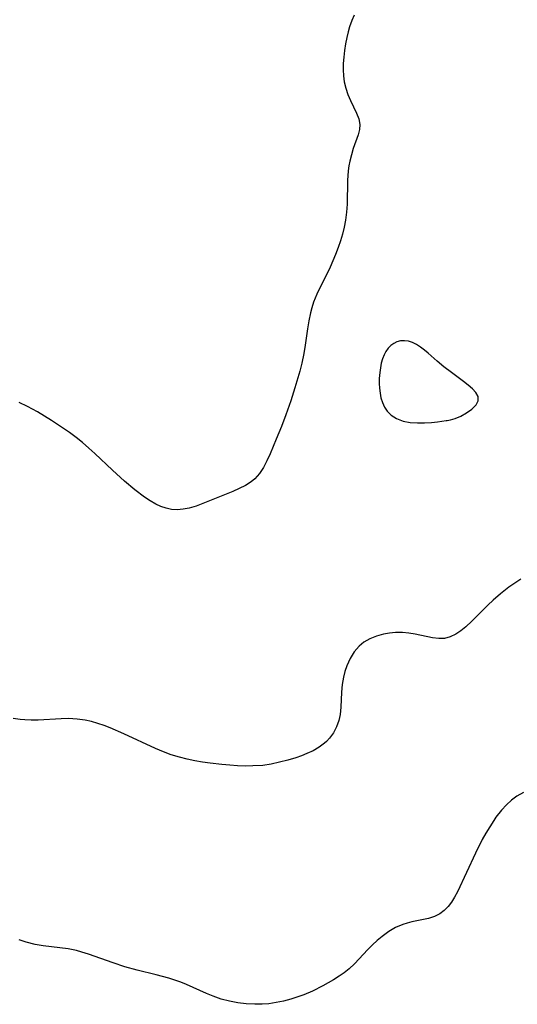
# Model space of a CAD drawing. Header units: metres. Extents: x 1073367 to 1082519, y 1569854 to 1574957.
# Tile 284 of 656: x 1076426 to 1076534, y 1572602 to 1572816. Entities that reach past the tile are written whole.
import ezdxf

# ---------------------------------------------------------------- set-up
doc = ezdxf.new("R2010")
doc.units = ezdxf.units.M
doc.layers.add('CGG_CurvaNivelLidar_v1', color=253, linetype='Continuous', lineweight=30)

msp = doc.modelspace()

# ---------------------------------------------------------------- linework, layer by layer
at = {"layer": 'CGG_CurvaNivelLidar_v1'}
for p, q in [((1076498.5663, 1572817.123, 68.5), (1076498.009, 1572815.9068, 68.5)), ((1076497.5517, 1572814.5902, 68.5), (1076497.2514, 1572813.4964, 68.5)), ((1076498.009, 1572815.9068, 68.5), (1076497.5517, 1572814.5902, 68.5)), ((1076496.9647, 1572812.2764, 68.5), (1076496.6864, 1572810.8718, 68.5)), ((1076497.2514, 1572813.4964, 68.5), (1076496.9647, 1572812.2764, 68.5)), ((1076496.6864, 1572810.8718, 68.5), (1076496.4573, 1572809.4449, 68.5)), ((1076496.2825, 1572808.0089, 68.5), (1076496.1715, 1572806.576, 68.5)), ((1076496.4573, 1572809.4449, 68.5), (1076496.2825, 1572808.0089, 68.5)), ((1076496.1715, 1572806.576, 68.5), (1076496.1391, 1572805.2541, 68.5)), ((1076496.1391, 1572805.2541, 68.5), (1076496.2014, 1572803.9503, 68.5)), ((1076496.2014, 1572803.9503, 68.5), (1076496.3988, 1572802.5816, 68.5)), ((1076496.3988, 1572802.5816, 68.5), (1076496.7227, 1572801.2524, 68.5)), ((1076496.7227, 1572801.2524, 68.5), (1076497.189, 1572799.8814, 68.5)), ((1076497.189, 1572799.8814, 68.5), (1076497.733, 1572798.571, 68.5)), ((1076497.733, 1572798.571, 68.5), (1076499.0266, 1572795.7777, 68.5)), ((1076499.0266, 1572795.7777, 68.5), (1076499.525, 1572794.5498, 68.5)), ((1076499.525, 1572794.5498, 68.5), (1076499.7769, 1572793.3614, 68.5)), ((1076499.7769, 1572793.3614, 68.5), (1076499.6971, 1572792.2419, 68.5)), ((1076499.3882, 1572791.0776, 68.5), (1076498.3475, 1572788.1115, 68.5)), ((1076499.6971, 1572792.2419, 68.5), (1076499.3882, 1572791.0776, 68.5)), ((1076497.9394, 1572786.7689, 68.5), (1076497.5975, 1572785.3627, 68.5)), ((1076498.3475, 1572788.1115, 68.5), (1076497.9394, 1572786.7689, 68.5)), ((1076497.4134, 1572784.3418, 68.5), (1076497.274, 1572783.2975, 68.5)), ((1076497.5975, 1572785.3627, 68.5), (1076497.4134, 1572784.3418, 68.5)), ((1076497.274, 1572783.2975, 68.5), (1076497.1113, 1572781.2067, 68.5)), ((1076497.1113, 1572781.2067, 68.5), (1076496.991, 1572776.0386, 68.5)), ((1076496.991, 1572776.0386, 68.5), (1076496.8782, 1572774.3039, 68.5)), ((1076496.8782, 1572774.3039, 68.5), (1076496.6505, 1572772.5663, 68.5)), ((1076496.6505, 1572772.5663, 68.5), (1076496.3606, 1572771.0656, 68.5)), ((1076495.9972, 1572769.5741, 68.5), (1076495.5673, 1572768.0945, 68.5)), ((1076496.3606, 1572771.0656, 68.5), (1076495.9972, 1572769.5741, 68.5)), ((1076495.5673, 1572768.0945, 68.5), (1076495.0743, 1572766.6302, 68.5)), ((1076494.5041, 1572765.1405, 68.5), (1076493.32, 1572762.4082, 68.5)), ((1076495.0743, 1572766.6302, 68.5), (1076494.5041, 1572765.1405, 68.5)), ((1076493.32, 1572762.4082, 68.5), (1076490.4662, 1572756.5036, 68.5)), ((1076490.4662, 1572756.5036, 68.5), (1076489.7405, 1572754.7668, 68.5)), ((1076489.7405, 1572754.7668, 68.5), (1076489.3344, 1572753.5766, 68.5)), ((1076489.0269, 1572752.4696, 68.5), (1076488.6604, 1572750.7406, 68.5)), ((1076489.3344, 1572753.5766, 68.5), (1076489.0269, 1572752.4696, 68.5)), ((1076488.6604, 1572750.7406, 68.5), (1076488.3802, 1572748.9844, 68.5)), ((1076488.3802, 1572748.9844, 68.5), (1076487.9001, 1572745.4292, 68.5)), ((1076507.1268, 1572745.8071, 69), (1076506.4838, 1572745.3304, 69)), ((1076507.8292, 1572746.1557, 69), (1076507.1268, 1572745.8071, 69)), ((1076508.5777, 1572746.3608, 69), (1076507.8292, 1572746.1557, 69)), ((1076509.4495, 1572746.405, 69), (1076508.5777, 1572746.3608, 69)), ((1076510.3423, 1572746.2731, 69), (1076509.4495, 1572746.405, 69)), ((1076511.2353, 1572745.9836, 69), (1076510.3423, 1572746.2731, 69)), ((1076512.1136, 1572745.5504, 69), (1076511.2353, 1572745.9836, 69)), ((1076512.9742, 1572745.0036, 69), (1076512.1136, 1572745.5504, 69)), ((1076487.6145, 1572743.6471, 68.5), (1076487.1752, 1572741.5465, 68.5)), ((1076487.9001, 1572745.4292, 68.5), (1076487.6145, 1572743.6471, 68.5)), ((1076505.4415, 1572744.0796, 69), (1076505.0358, 1572743.328, 69)), ((1076505.9258, 1572744.7521, 69), (1076505.4415, 1572744.0796, 69)), ((1076506.4838, 1572745.3304, 69), (1076505.9258, 1572744.7521, 69)), ((1076513.8187, 1572744.3718, 69), (1076512.9742, 1572745.0036, 69)), ((1076514.6486, 1572743.6777, 69), (1076513.8187, 1572744.3718, 69)), ((1076516.5774, 1572741.9362, 69), (1076514.6486, 1572743.6777, 69)), ((1076487.1752, 1572741.5465, 68.5), (1076486.7245, 1572739.7577, 68.5)), ((1076504.4305, 1572741.5108, 69), (1076504.2361, 1572740.5303, 69)), ((1076504.6923, 1572742.4487, 69), (1076504.4305, 1572741.5108, 69)), ((1076505.0358, 1572743.328, 69), (1076504.6923, 1572742.4487, 69)), ((1076518.0188, 1572740.7262, 69), (1076516.5774, 1572741.9362, 69)), ((1076486.7245, 1572739.7577, 68.5), (1076485.6843, 1572736.1928, 68.5)), ((1076504.0995, 1572739.5206, 69), (1076504.0017, 1572738.2122, 69)), ((1076504.2361, 1572740.5303, 69), (1076504.0995, 1572739.5206, 69)), ((1076519.6554, 1572739.4701, 69), (1076518.0188, 1572740.7262, 69)), ((1076522.3047, 1572737.5236, 69), (1076519.6554, 1572739.4701, 69)), ((1076504.0017, 1572738.2122, 69), (1076503.9879, 1572737.1409, 69)), ((1076503.9879, 1572737.1409, 69), (1076504.0376, 1572736.0747, 69)), ((1076523.3151, 1572736.7337, 69), (1076522.3047, 1572737.5236, 69)), ((1076485.6843, 1572736.1928, 68.5), (1076484.7668, 1572733.3575, 68.5)), ((1076504.0376, 1572736.0747, 69), (1076504.1591, 1572735.0246, 69)), ((1076504.1591, 1572735.0246, 69), (1076504.3665, 1572734.0033, 69)), ((1076524.234, 1572735.9441, 69), (1076523.3151, 1572736.7337, 69)), ((1076525.0121, 1572735.1534, 69), (1076524.234, 1572735.9441, 69)), ((1076525.488, 1572734.295, 69), (1076525.0121, 1572735.1534, 69)), ((1076427.5613, 1572732.1309, 68.5), (1076425.7317, 1572732.9975, 68.5)), ((1076484.7668, 1572733.3575, 68.5), (1076483.6849, 1572730.2859, 68.5)), ((1076504.3665, 1572734.0033, 69), (1076504.6958, 1572732.9702, 69)), ((1076504.6958, 1572732.9702, 69), (1076505.1392, 1572732.0006, 69)), ((1076525.018, 1572732.4436, 69), (1076525.5116, 1572733.3757, 69)), ((1076525.5116, 1572733.3757, 69), (1076525.488, 1572734.295, 69)), ((1076429.7727, 1572730.926, 68.5), (1076427.5613, 1572732.1309, 68.5)), ((1076431.2816, 1572730.0235, 68.5), (1076429.7727, 1572730.926, 68.5)), ((1076505.1392, 1572732.0006, 69), (1076505.6999, 1572731.1151, 69)), ((1076505.6999, 1572731.1151, 69), (1076506.5646, 1572730.2265, 69)), ((1076521.6951, 1572730.0524, 69), (1076522.9611, 1572730.7357, 69)), ((1076522.9611, 1572730.7357, 69), (1076524.1176, 1572731.5478, 69)), ((1076524.1176, 1572731.5478, 69), (1076525.018, 1572732.4436, 69)), ((1076432.7741, 1572729.0838, 68.5), (1076431.2816, 1572730.0235, 68.5)), ((1076435.157, 1572727.5147, 68.5), (1076432.7741, 1572729.0838, 68.5)), ((1076483.6849, 1572730.2859, 68.5), (1076482.7333, 1572727.7966, 68.5)), ((1076506.5646, 1572730.2265, 69), (1076507.7584, 1572729.4906, 69)), ((1076507.7584, 1572729.4906, 69), (1076509.2058, 1572728.9555, 69)), ((1076509.2058, 1572728.9555, 69), (1076510.7174, 1572728.6615, 69)), ((1076510.7174, 1572728.6615, 69), (1076512.2954, 1572728.5371, 69)), ((1076512.2954, 1572728.5371, 69), (1076513.8559, 1572728.5398, 69)), ((1076513.8559, 1572728.5398, 69), (1076515.3164, 1572728.6293, 69)), ((1076515.3164, 1572728.6293, 69), (1076516.6773, 1572728.7777, 69)), ((1076516.6773, 1572728.7777, 69), (1076518.5, 1572729.0756, 69)), ((1076518.5, 1572729.0756, 69), (1076518.7558, 1572729.0726, 69)), ((1076518.7558, 1572729.0726, 69), (1076519.4583, 1572729.224, 69)), ((1076519.4583, 1572729.224, 69), (1076520.4629, 1572729.5373, 69)), ((1076520.4629, 1572729.5373, 69), (1076521.6951, 1572730.0524, 69)), ((1076436.681, 1572726.4572, 68.5), (1076435.157, 1572727.5147, 68.5)), ((1076438.1733, 1572725.3531, 68.5), (1076436.681, 1572726.4572, 68.5)), ((1076482.7333, 1572727.7966, 68.5), (1076481.6097, 1572725.0258, 68.5)), ((1076439.5139, 1572724.2782, 68.5), (1076438.1733, 1572725.3531, 68.5)), ((1076440.8669, 1572723.1038, 68.5), (1076439.5139, 1572724.2782, 68.5)), ((1076481.6097, 1572725.0258, 68.5), (1076480.2808, 1572721.8691, 68.5)), ((1076442.1698, 1572721.914, 68.5), (1076440.8669, 1572723.1038, 68.5)), ((1076446.0454, 1572718.269, 68.5), (1076442.1698, 1572721.914, 68.5)), ((1076479.5785, 1572720.3337, 68.5), (1076478.816, 1572718.8845, 68.5)), ((1076480.2808, 1572721.8691, 68.5), (1076479.5785, 1572720.3337, 68.5)), ((1076448.6785, 1572715.8992, 68.5), (1076446.0454, 1572718.269, 68.5)), ((1076478.816, 1572718.8845, 68.5), (1076477.9522, 1572717.5591, 68.5)), ((1076450.9167, 1572714.0314, 68.5), (1076448.6785, 1572715.8992, 68.5)), ((1076476.1326, 1572715.7319, 68.5), (1076474.9095, 1572714.9496, 68.5)), ((1076476.9387, 1572716.4043, 68.5), (1076476.1326, 1572715.7319, 68.5)), ((1076477.9522, 1572717.5591, 68.5), (1076476.9387, 1572716.4043, 68.5)), ((1076452.9874, 1572712.4319, 68.5), (1076450.9167, 1572714.0314, 68.5)), ((1076472.1785, 1572713.6717, 68.5), (1076469.2756, 1572712.5171, 68.5)), ((1076473.5799, 1572714.2771, 68.5), (1076472.1785, 1572713.6717, 68.5)), ((1076474.9095, 1572714.9496, 68.5), (1076473.5799, 1572714.2771, 68.5)), ((1076454.2177, 1572711.5984, 68.5), (1076452.9874, 1572712.4319, 68.5)), ((1076455.4769, 1572710.8778, 68.5), (1076454.2177, 1572711.5984, 68.5)), ((1076469.2756, 1572712.5171, 68.5), (1076465.6902, 1572711.0279, 68.5)), ((1076456.573, 1572710.3824, 68.5), (1076455.4769, 1572710.8778, 68.5)), ((1076457.6941, 1572710.01, 68.5), (1076456.573, 1572710.3824, 68.5)), ((1076458.8369, 1572709.779, 68.5), (1076457.6941, 1572710.01, 68.5)), ((1076460.1116, 1572709.705, 68.5), (1076458.8369, 1572709.779, 68.5)), ((1076461.398, 1572709.799, 68.5), (1076460.1116, 1572709.705, 68.5)), ((1076462.6854, 1572710.0378, 68.5), (1076461.398, 1572709.799, 68.5)), ((1076464.1916, 1572710.475, 68.5), (1076462.6854, 1572710.0378, 68.5)), ((1076465.6902, 1572711.0279, 68.5), (1076464.1916, 1572710.475, 68.5)), ((1076534.7876, 1572694.6105, 69), (1076533.4504, 1572693.7731, 69)), ((1076532.1529, 1572692.8735, 69), (1076530.3419, 1572691.4602, 69)), ((1076533.4504, 1572693.7731, 69), (1076532.1529, 1572692.8735, 69)), ((1076528.7409, 1572690.0444, 69), (1076527.591, 1572688.9567, 69)), ((1076530.3419, 1572691.4602, 69), (1076528.7409, 1572690.0444, 69)), ((1076527.591, 1572688.9567, 69), (1076524.086, 1572685.4881, 69)), ((1076522.7997, 1572684.3011, 69), (1076521.7229, 1572683.4366, 69)), ((1076524.086, 1572685.4881, 69), (1076522.7997, 1572684.3011, 69)), ((1076501.9531, 1572681.6947, 69), (1076500.6391, 1572680.918, 69)), ((1076503.3866, 1572682.2788, 69), (1076501.9531, 1572681.6947, 69)), ((1076504.9016, 1572682.6948, 69), (1076503.3866, 1572682.2788, 69)), ((1076506.2114, 1572682.9224, 69), (1076504.9016, 1572682.6948, 69)), ((1076507.5407, 1572683.0357, 69), (1076506.2114, 1572682.9224, 69)), ((1076509.0147, 1572683.0181, 69), (1076507.5407, 1572683.0357, 69)), ((1076510.4534, 1572682.8672, 69), (1076509.0147, 1572683.0181, 69)), ((1076511.7849, 1572682.652, 69), (1076510.4534, 1572682.8672, 69)), ((1076515.5603, 1572681.9062, 69), (1076511.7849, 1572682.652, 69)), ((1076516.9127, 1572681.7107, 69), (1076515.5603, 1572681.9062, 69)), ((1076518.1954, 1572681.7336, 69), (1076516.9127, 1572681.7107, 69)), ((1076519.4254, 1572682.0816, 69), (1076518.1954, 1572681.7336, 69)), ((1076520.6362, 1572682.7032, 69), (1076519.4254, 1572682.0816, 69)), ((1076521.7229, 1572683.4366, 69), (1076520.6362, 1572682.7032, 69)), ((1076499.6612, 1572680.1021, 69), (1076498.5668, 1572678.8379, 69)), ((1076500.6391, 1572680.918, 69), (1076499.6612, 1572680.1021, 69)), ((1076497.6598, 1572677.3924, 69), (1076496.936, 1572675.809, 69)), ((1076498.5668, 1572678.8379, 69), (1076497.6598, 1572677.3924, 69)), ((1076496.936, 1572675.809, 69), (1076496.5293, 1572674.5958, 69)), ((1076496.219, 1572673.3413, 69), (1076495.9565, 1572671.7213, 69)), ((1076496.5293, 1572674.5958, 69), (1076496.219, 1572673.3413, 69)), ((1076495.9565, 1572671.7213, 69), (1076495.809, 1572670.0832, 69)), ((1076495.809, 1572670.0832, 69), (1076495.6582, 1572666.8031, 69)), ((1076495.6582, 1572666.8031, 69), (1076495.4861, 1572665.215, 69)), ((1076425.9838, 1572664.1594, 69), (1076424.4842, 1572664.3829, 69)), ((1076434.8531, 1572664.3024, 69), (1076429.8809, 1572664.0079, 69)), ((1076436.5076, 1572664.3355, 69), (1076434.8531, 1572664.3024, 69)), ((1076438.3353, 1572664.249, 69), (1076436.5076, 1572664.3355, 69)), ((1076495.4861, 1572665.215, 69), (1076495.2134, 1572663.9605, 69)), ((1076426.9927, 1572664.0601, 69), (1076425.9838, 1572664.1594, 69)), ((1076428.3983, 1572663.9918, 69), (1076426.9927, 1572664.0601, 69)), ((1076429.8809, 1572664.0079, 69), (1076428.3983, 1572663.9918, 69)), ((1076440.1167, 1572664.0063, 69), (1076438.3353, 1572664.249, 69)), ((1076441.4898, 1572663.7014, 69), (1076440.1167, 1572664.0063, 69)), ((1076442.8475, 1572663.3091, 69), (1076441.4898, 1572663.7014, 69)), ((1076444.1915, 1572662.8448, 69), (1076442.8475, 1572663.3091, 69)), ((1076445.5329, 1572662.3194, 69), (1076444.1915, 1572662.8448, 69)), ((1076448.4653, 1572661.058, 69), (1076445.5329, 1572662.3194, 69)), ((1076494.7134, 1572662.566, 69), (1076494.0332, 1572661.2675, 69)), ((1076495.2134, 1572663.9605, 69), (1076494.7134, 1572662.566, 69)), ((1076455.382, 1572657.88, 69), (1076448.4653, 1572661.058, 69)), ((1076493.1882, 1572660.0852, 69), (1076492.5545, 1572659.3957, 69)), ((1076494.0332, 1572661.2675, 69), (1076493.1882, 1572660.0852, 69)), ((1076457.0828, 1572657.1553, 69), (1076455.382, 1572657.88, 69)), ((1076490.9377, 1572658.1205, 69), (1076489.6613, 1572657.3774, 69)), ((1076492.0911, 1572658.9753, 69), (1076490.9377, 1572658.1205, 69)), ((1076492.5545, 1572659.3957, 69), (1076492.0911, 1572658.9753, 69)), ((1076458.8079, 1572656.5036, 69), (1076457.0828, 1572657.1553, 69)), ((1076460.5937, 1572655.9471, 69), (1076458.8079, 1572656.5036, 69)), ((1076462.2342, 1572655.5372, 69), (1076460.5937, 1572655.9471, 69)), ((1076485.8832, 1572655.8574, 69), (1076484.1385, 1572655.324, 69)), ((1076487.1048, 1572656.2743, 69), (1076485.8832, 1572655.8574, 69)), ((1076488.2888, 1572656.7346, 69), (1076487.1048, 1572656.2743, 69)), ((1076489.6613, 1572657.3774, 69), (1076488.2888, 1572656.7346, 69)), ((1076463.8951, 1572655.1986, 69), (1076462.2342, 1572655.5372, 69)), ((1076465.5707, 1572654.9151, 69), (1076463.8951, 1572655.1986, 69)), ((1076467.2566, 1572654.6747, 69), (1076465.5707, 1572654.9151, 69)), ((1076469.8019, 1572654.3843, 69), (1076467.2566, 1572654.6747, 69)), ((1076471.4948, 1572654.233, 69), (1076469.8019, 1572654.3843, 69)), ((1076473.187, 1572654.1179, 69), (1076471.4948, 1572654.233, 69)), ((1076474.8751, 1572654.0523, 69), (1076473.187, 1572654.1179, 69)), ((1076476.5553, 1572654.054, 69), (1076474.8751, 1572654.0523, 69)), ((1076478.7028, 1572654.1931, 69), (1076476.5553, 1572654.054, 69)), ((1076480.5421, 1572654.4658, 69), (1076478.7028, 1572654.1931, 69)), ((1076482.3554, 1572654.8529, 69), (1076480.5421, 1572654.4658, 69)), ((1076484.1385, 1572655.324, 69), (1076482.3554, 1572654.8529, 69)), ((1076533.9154, 1572647.4943, 69.5), (1076532.7444, 1572646.6124, 69.5)), ((1076535.3468, 1572648.3061, 69.5), (1076533.9154, 1572647.4943, 69.5)), ((1076531.6255, 1572645.5889, 69.5), (1076530.5628, 1572644.4483, 69.5)), ((1076532.7444, 1572646.6124, 69.5), (1076531.6255, 1572645.5889, 69.5)), ((1076529.3445, 1572642.9098, 69.5), (1076528.852, 1572642.2073, 69.5)), ((1076530.5628, 1572644.4483, 69.5), (1076529.3445, 1572642.9098, 69.5)), ((1076527.9896, 1572640.8724, 69.5), (1076527.1706, 1572639.4885, 69.5)), ((1076528.852, 1572642.2073, 69.5), (1076527.9896, 1572640.8724, 69.5)), ((1076527.1706, 1572639.4885, 69.5), (1076526.3886, 1572638.0687, 69.5)), ((1076526.3886, 1572638.0687, 69.5), (1076524.9014, 1572635.1248, 69.5)), ((1076524.9014, 1572635.1248, 69.5), (1076520.9673, 1572626.7298, 69.5)), ((1076520.9673, 1572626.7298, 69.5), (1076520.3406, 1572625.568, 69.5)), ((1076519.6661, 1572624.4854, 69.5), (1076518.9448, 1572623.524, 69.5)), ((1076520.3406, 1572625.568, 69.5), (1076519.6661, 1572624.4854, 69.5)), ((1076517.1868, 1572621.9553, 69.5), (1076515.9888, 1572621.3651, 69.5)), ((1076518.1148, 1572622.659, 69.5), (1076517.1868, 1572621.9553, 69.5)), ((1076518.9448, 1572623.524, 69.5), (1076518.1148, 1572622.659, 69.5)), ((1076509.1005, 1572619.6285, 69.5), (1076507.554, 1572618.9486, 69.5)), ((1076510.0782, 1572619.9405, 69.5), (1076509.1005, 1572619.6285, 69.5)), ((1076511.0669, 1572620.1888, 69.5), (1076510.0782, 1572619.9405, 69.5)), ((1076514.6843, 1572620.9526, 69.5), (1076511.0669, 1572620.1888, 69.5)), ((1076515.9888, 1572621.3651, 69.5), (1076514.6843, 1572620.9526, 69.5)), ((1076506.0639, 1572618.0804, 69.5), (1076504.6357, 1572617.0581, 69.5)), ((1076507.554, 1572618.9486, 69.5), (1076506.0639, 1572618.0804, 69.5)), ((1076427.2483, 1572615.8243, 69.5), (1076425.7458, 1572616.3377, 69.5)), ((1076429.2047, 1572615.3038, 69.5), (1076427.2483, 1572615.8243, 69.5)), ((1076430.9859, 1572614.9985, 69.5), (1076429.2047, 1572615.3038, 69.5)), ((1076502.5262, 1572615.2115, 69.5), (1076501.5268, 1572614.2136, 69.5)), ((1076503.5614, 1572616.1652, 69.5), (1076502.5262, 1572615.2115, 69.5)), ((1076504.6357, 1572617.0581, 69.5), (1076503.5614, 1572616.1652, 69.5)), ((1076434.5941, 1572614.5869, 69.5), (1076430.9859, 1572614.9985, 69.5)), ((1076436.3978, 1572614.3386, 69.5), (1076434.5941, 1572614.5869, 69.5)), ((1076438.1883, 1572613.9732, 69.5), (1076436.3978, 1572614.3386, 69.5)), ((1076439.3738, 1572613.6488, 69.5), (1076438.1883, 1572613.9732, 69.5)), ((1076440.8327, 1572613.1823, 69.5), (1076439.3738, 1572613.6488, 69.5)), ((1076446.1729, 1572611.3008, 69.5), (1076440.8327, 1572613.1823, 69.5)), ((1076501.5268, 1572614.2136, 69.5), (1076498.6114, 1572611.0894, 69.5)), ((1076448.7505, 1572610.4508, 69.5), (1076446.1729, 1572611.3008, 69.5)), ((1076498.6114, 1572611.0894, 69.5), (1076497.4696, 1572610.0216, 69.5)), ((1076451.3751, 1572609.7375, 69.5), (1076448.7505, 1572610.4508, 69.5)), ((1076455.5482, 1572608.7273, 69.5), (1076451.3751, 1572609.7375, 69.5)), ((1076458.2779, 1572607.9827, 69.5), (1076455.5482, 1572608.7273, 69.5)), ((1076496.3984, 1572609.17, 69.5), (1076495.2645, 1572608.3802, 69.5)), ((1076497.4696, 1572610.0216, 69.5), (1076496.3984, 1572609.17, 69.5)), ((1076459.5842, 1572607.5599, 69.5), (1076458.2779, 1572607.9827, 69.5)), ((1076460.8746, 1572607.0933, 69.5), (1076459.5842, 1572607.5599, 69.5)), ((1076462.1472, 1572606.5847, 69.5), (1076460.8746, 1572607.0933, 69.5)), ((1076466.4705, 1572604.6481, 69.5), (1076462.1472, 1572606.5847, 69.5)), ((1076494.0833, 1572607.6342, 69.5), (1076491.7214, 1572606.289, 69.5)), ((1076495.2645, 1572608.3802, 69.5), (1076494.0833, 1572607.6342, 69.5)), ((1076467.9193, 1572604.0464, 69.5), (1076466.4705, 1572604.6481, 69.5)), ((1076489.4753, 1572605.1751, 69.5), (1076487.6396, 1572604.3871, 69.5)), ((1076491.7214, 1572606.289, 69.5), (1076489.4753, 1572605.1751, 69.5)), ((1076469.6646, 1572603.4408, 69.5), (1076467.9193, 1572604.0464, 69.5)), ((1076471.4456, 1572602.9747, 69.5), (1076469.6646, 1572603.4408, 69.5)), ((1076473.2575, 1572602.6326, 69.5), (1076471.4456, 1572602.9747, 69.5)), ((1076475.0898, 1572602.4083, 69.5), (1076473.2575, 1572602.6326, 69.5)), ((1076476.933, 1572602.3057, 69.5), (1076475.0898, 1572602.4083, 69.5)), ((1076478.5308, 1572602.3263, 69.5), (1076476.933, 1572602.3057, 69.5)), ((1076480.0009, 1572602.4447, 69.5), (1076478.5308, 1572602.3263, 69.5)), ((1076481.6088, 1572602.6739, 69.5), (1076480.0009, 1572602.4447, 69.5)), ((1076483.2045, 1572602.9952, 69.5), (1076481.6088, 1572602.6739, 69.5)), ((1076484.7829, 1572603.4028, 69.5), (1076483.2045, 1572602.9952, 69.5)), ((1076486.337, 1572603.8971, 69.5), (1076484.7829, 1572603.4028, 69.5)), ((1076487.6396, 1572604.3871, 69.5), (1076486.337, 1572603.8971, 69.5))]:
    msp.add_line(p, q, dxfattribs=at)

doc.saveas('drawing.dxf')
